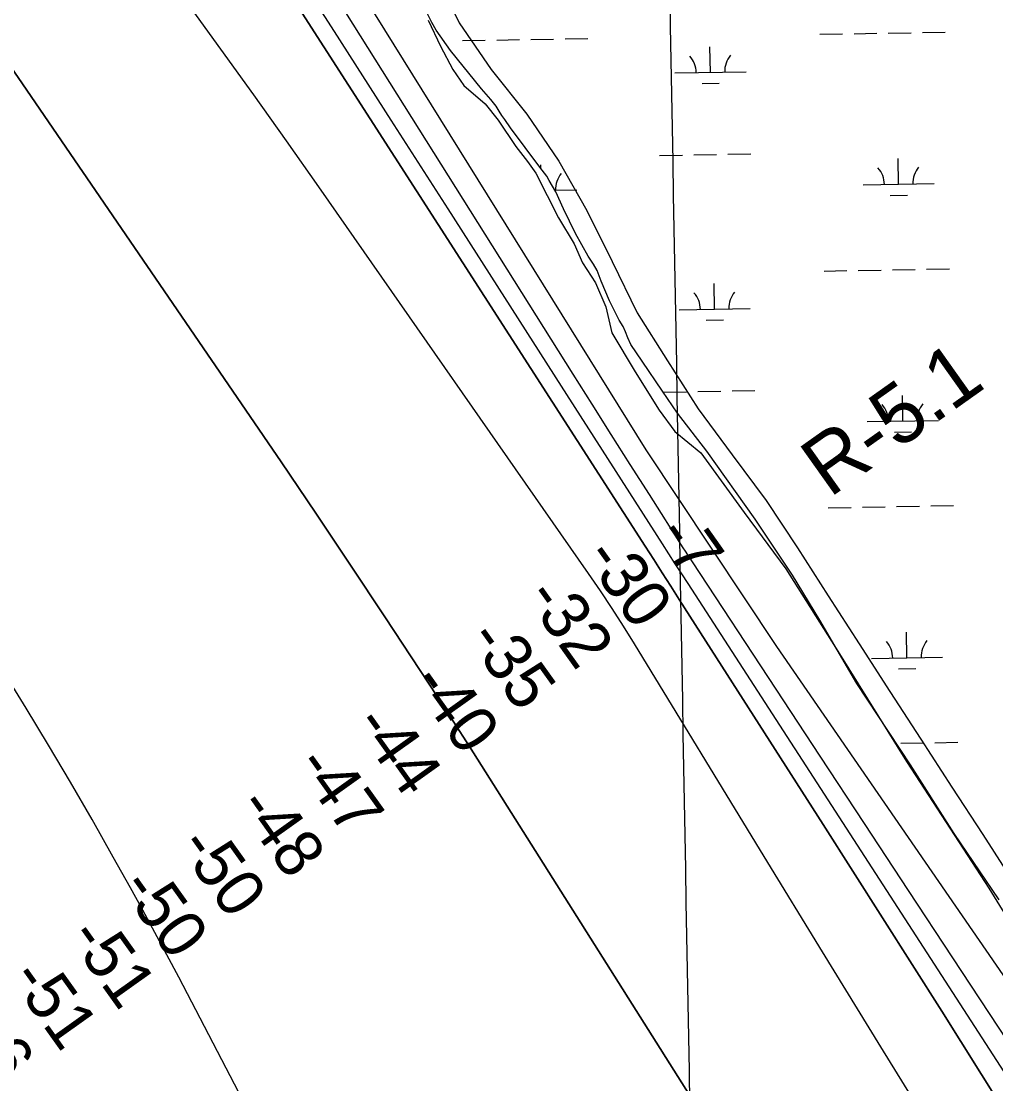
# Model space of a CAD drawing. Extents: x 3903937 to 3942190, y 260677 to 286651.
# Drawn here: x 3933832 to 3935201, y 267270 to 268763 of the extents above; entities that cross this region are included whole.
import ezdxf

# ---------------------------------------------------------------- set-up
doc = ezdxf.new("R2010")
doc.units = 0
for name, color, linetype in [('V-GRID-MAJR', 7, 'Continuous'), ('V-RIVR-EDGE', 7, 'Continuous'), ('V-RIVR-RANG', 7, 'Continuous'), ('V-RIVR-RANG-IDEN', 7, 'Continuous'), ('V-RRAP-FSHR', 7, 'Continuous'), ('V-TOPO-DPTH', 7, 'Continuous'), ('V-TOPO-MAJR', 7, 'Continuous'), ('V-TOPO-MINR', 7, 'Continuous'), ('V-WETL-SWMP', 7, 'Continuous')]:
    doc.layers.add(name, color=color, linetype=linetype)

msp = doc.modelspace()

# ---------------------------------------------------------------- linework, layer by layer
at = {"layer": 'V-GRID-MAJR'}
msp.add_spline([(3934784.974, 266484.05), (3934676.585, 272542.013), (3934568.162, 278601.901), (3934459.739, 284661.781), (3934459.704, 284663.713)], degree=3, dxfattribs=at)
at = {"layer": 'V-RIVR-EDGE'}
msp.add_lwpolyline([(3934403.669903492, 268764.9509547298), (3934420.9882856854, 268728.4912027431), (3934438.306667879, 268695.67742595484), (3934453.8020624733, 268672.89008096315), (3934483.8813578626, 268647.3682545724), (3934502.111233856, 268624.58090958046), (3934526.7215664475, 268587.209663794), (3934543.1284548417, 268566.24530640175), (3934554.977874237, 268549.8384180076), (3934586.8801572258, 268486.94534583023), (3934608.756008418, 268450.48559384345), (3934620.6054278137, 268424.05227365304), (3934638.8353038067, 268395.7959658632), (3934653.4192046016, 268362.0706952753), (3934661.622648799, 268325.61094328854), (3934694.4364255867, 268270.9213153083), (3934728.1616961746, 268217.1431811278), (3934750.0375473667, 268187.0638857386), (3934786.4972993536, 268156.9845903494), (3934847.567383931, 268073.1271607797), (3934905.9029871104, 267993.82720020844), (3934981.556972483, 267874.42151245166), (3935075.440833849, 267723.11354170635), (3935191.2005464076, 267545.37225077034), (3935270.500506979, 267415.94013121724)], dxfattribs=at)
at = {"layer": 'V-RRAP-FSHR'}
msp.add_lwpolyline([(3934412.4555551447, 268833.73950977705), (3934447.533699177, 268761.1768217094), (3934492.515971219, 268695.462645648), (3934542.1635872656, 268632.73445358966), (3934587.2789793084, 268566.7949975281), (3934626.8258593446, 268497.38213346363), (3934662.1190433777, 268425.58949339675), (3934697.4142754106, 268353.79890133), (3934740.1068834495, 268286.1657492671), (3934783.12512349, 268218.71896520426), (3934830.5813795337, 268154.3298451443), (3934878.324355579, 268090.13733308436), (3934922.3317796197, 268023.3766290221), (3934965.45651566, 267955.99742895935), (3935008.8884517, 267888.8148368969), (3935052.318339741, 267821.6301968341), (3935095.7502757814, 267754.4496527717), (3935139.182211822, 267687.26501270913), (3935182.6141478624, 267620.82994064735), (3935226.4597799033, 267552.89982858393)], dxfattribs=at)
at = {"layer": 'V-TOPO-DPTH'}
for points in [[(3935744.9422791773, 266500.9460319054), (3935743.6168814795, 266503.1390583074), (3935525.0102178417, 266861.93927547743), (3935518.680196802, 266872.2075069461), (3935512.2791152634, 266882.43072609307), (3935505.771442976, 266892.5864267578), (3935499.1927101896, 266902.69711510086), (3935140.570797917, 267447.59787135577), (3935078.5040350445, 267541.9269047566), (3935016.45133128, 267636.2651835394), (3934954.419716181, 267730.61733039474), (3934892.402160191, 267824.9787226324), (3934774.8462127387, 268003.8868446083), (3934771.627809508, 268008.80798887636), (3934768.423585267, 268013.73830472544), (3934765.2406295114, 268018.6823779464), (3934762.0718527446, 268023.6356227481), (3934714.5511544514, 268098.27081672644), (3934687.6708937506, 268140.57271777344), (3934660.8416066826, 268182.9068589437), (3934634.088780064, 268225.2893602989), (3934607.3869270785, 268267.70410177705), (3934164.462843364, 268972.68034986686)], [(3935554.5653512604, 266497.59520958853), (3935394.2351778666, 266749.19842443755), (3935381.583547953, 266769.1405258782), (3935368.9853970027, 266789.1162054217), (3935356.467464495, 266809.14225211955), (3935344.003010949, 266829.2018769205), (3935203.969362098, 267055.5759534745), (3935121.6542897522, 267188.9252548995), (3935039.5073425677, 267322.3778272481), (3934957.6125831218, 267455.9853059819), (3934875.8859488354, 267589.69605563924), (3934693.580603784, 267888.59487159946), (3934678.0153369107, 267913.5943854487), (3934662.1475489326, 267938.39640600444), (3934645.825979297, 267962.90218662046), (3934629.201888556, 267987.2104739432), (3934250.2220081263, 268530.56615687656), (3934204.7221851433, 268595.34018335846), (3934158.9364984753, 268659.9100743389), (3934112.7220162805, 268724.1737620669), (3934066.221670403, 268788.2333142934)], [(3935554.5653512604, 266497.59520958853), (3935394.2351778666, 266749.19842443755), (3935381.583547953, 266769.1405258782), (3935368.9853970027, 266789.1162054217), (3935356.467464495, 266809.14225211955), (3935344.003010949, 266829.2018769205), (3935203.969362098, 267055.5759534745), (3935121.6542897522, 267188.9252548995), (3935039.5073425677, 267322.3778272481), (3934957.6125831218, 267455.9853059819), (3934875.8859488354, 267589.69605563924), (3934693.580603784, 267888.59487159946), (3934678.0153369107, 267913.5943854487), (3934662.1475489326, 267938.39640600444), (3934645.825979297, 267962.90218662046), (3934629.201888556, 267987.2104739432), (3934250.2220081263, 268530.56615687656), (3934204.7221851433, 268595.34018335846), (3934158.9364984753, 268659.9100743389), (3934112.7220162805, 268724.1737620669), (3934066.221670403, 268788.2333142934)], [(3934227.055837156, 268774.92818500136), (3934708.619082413, 268025.6588872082), (3934720.6060994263, 268006.9908845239), (3934732.5826293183, 267988.3161624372), (3934744.5434285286, 267969.6313612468), (3934756.4937406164, 267950.9398406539), (3934958.3171389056, 267634.9741604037), (3935041.779804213, 267503.7730445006), (3935124.9171666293, 267372.366961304), (3935207.566574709, 267240.6534271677), (3935289.8906798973, 267108.7349257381), (3935425.293951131, 266890.8622889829), (3935439.651428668, 266867.71340790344), (3935453.9808969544, 266844.5472367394), (3935468.2683513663, 266821.35513044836), (3935482.5277965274, 266798.14573407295), (3935665.607421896, 266499.54965991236)], [(3934227.055837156, 268774.92818500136), (3934708.619082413, 268025.6588872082), (3934720.6060994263, 268006.9908845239), (3934732.5826293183, 267988.3161624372), (3934744.5434285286, 267969.6313612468), (3934756.4937406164, 267950.9398406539), (3934958.3171389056, 267634.9741604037), (3935041.779804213, 267503.7730445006), (3935124.9171666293, 267372.366961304), (3935207.566574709, 267240.6534271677), (3935289.8906798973, 267108.7349257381), (3935425.293951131, 266890.8622889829), (3935439.651428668, 266867.71340790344), (3935453.9808969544, 266844.5472367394), (3935468.2683513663, 266821.35513044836), (3935482.5277965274, 266798.14573407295), (3935665.607421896, 266499.54965991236)], [(3933779.721914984, 268754.03320907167), (3934148.0095802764, 268216.8413309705), (3934197.2636531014, 268144.5562482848), (3934246.2410451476, 268072.0853284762), (3934294.8034160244, 267999.33565298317), (3934343.089106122, 267926.4001403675), (3934392.6888411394, 267851.01257482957), (3934415.865680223, 267815.56607726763), (3934438.907253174, 267780.0324138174), (3934461.7459269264, 267744.3680015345), (3934484.449334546, 267708.616423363), (3935100.079829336, 266733.0364009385)], [(3933779.721914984, 268754.03320907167), (3934148.0095802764, 268216.8413309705), (3934197.2636531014, 268144.5562482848), (3934246.2410451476, 268072.0853284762), (3934294.8034160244, 267999.33565298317), (3934343.089106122, 267926.4001403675), (3934392.6888411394, 267851.01257482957), (3934415.865680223, 267815.56607726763), (3934438.907253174, 267780.0324138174), (3934461.7459269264, 267744.3680015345), (3934484.449334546, 267708.616423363), (3935100.079829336, 266733.0364009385)]]:
    msp.add_lwpolyline(points, dxfattribs=at)
at = {"layer": 'V-TOPO-MAJR'}
msp.add_lwpolyline([(3934540.1104184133, 266479.73979892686), (3934527.9572700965, 266500.53746505), (3934504.3282189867, 266543.63454912), (3934481.47801996, 266587.17259879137), (3934459.214014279, 266631.0424743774), (3934436.9514015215, 266674.91305677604), (3934414.6908781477, 266718.7846993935), (3934392.4317476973, 266762.65704882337), (3934340.0792760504, 266865.84892736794), (3934291.4771503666, 266961.2313702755), (3934242.6512923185, 267056.49864862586), (3934193.489835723, 267151.59318013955), (3934144.104646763, 267246.57254709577), (3934053.539702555, 267420.002604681), (3934036.9088564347, 267451.5530746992), (3934020.116495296, 267483.0165402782), (3934003.0818616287, 267514.3494991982), (3933985.8857129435, 267545.5954536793), (3933961.748585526, 267589.05559285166), (3933932.014709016, 267641.7628379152), (3933901.8170081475, 267694.1988388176), (3933870.92357074, 267746.2279734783), (3933839.5663089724, 267797.9858639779), (3933437.9752178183, 268450.99324499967)], dxfattribs=at)
at = {"layer": 'V-TOPO-MINR'}
for points in [[(3935705.69, 266676.15), (3935604.1650625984, 266843.84378448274), (3935582.5606994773, 266879.01840862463), (3935560.6588608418, 266914.00414468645), (3935538.310808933, 266948.7065486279), (3934893.4515603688, 267884.86899814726), (3934709.746278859, 268160.9789336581), (3934172.49, 269025.65)], [(3935367.977061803, 267046.8413178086), (3934768.877052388, 267973.1471142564), (3934759.817615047, 267987.1770713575), (3934750.7719389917, 268001.2158810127), (3934741.746904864, 268015.2679694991), (3934732.735632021, 268029.3289105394), (3934591.2611916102, 268250.4392015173), (3934511.5069492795, 268375.0516353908), (3934431.7312798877, 268499.65034646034), (3934351.9234699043, 268624.2284733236), (3934272.0942328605, 268748.7928773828), (3934123.139486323, 268981.15376112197)], [(3935744.9422791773, 266500.9460319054), (3935743.6168814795, 266503.1390583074), (3935525.0102178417, 266861.93927547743), (3935518.680196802, 266872.2075069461), (3935512.2791152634, 266882.43072609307), (3935505.771442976, 266892.5864267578), (3935499.1927101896, 266902.69711510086), (3935140.570797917, 267447.59787135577), (3935078.5040350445, 267541.9269047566), (3935016.45133128, 267636.2651835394), (3934954.419716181, 267730.61733039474), (3934892.402160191, 267824.9787226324), (3934774.8462127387, 268003.8868446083), (3934771.627809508, 268008.80798887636), (3934768.423585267, 268013.73830472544), (3934765.2406295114, 268018.6823779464), (3934762.0718527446, 268023.6356227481), (3934714.5511544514, 268098.27081672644), (3934687.6708937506, 268140.57271777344), (3934660.8416066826, 268182.9068589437), (3934634.088780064, 268225.2893602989), (3934607.3869270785, 268267.70410177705), (3934164.462843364, 268972.68034986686)], [(3935554.5653512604, 266497.59520958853), (3935394.2351778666, 266749.19842443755), (3935381.583547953, 266769.1405258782), (3935368.9853970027, 266789.1162054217), (3935356.467464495, 266809.14225211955), (3935344.003010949, 266829.2018769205), (3935203.969362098, 267055.5759534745), (3935121.6542897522, 267188.9252548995), (3935039.5073425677, 267322.3778272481), (3934957.6125831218, 267455.9853059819), (3934875.8859488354, 267589.69605563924), (3934693.580603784, 267888.59487159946), (3934678.0153369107, 267913.5943854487), (3934662.1475489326, 267938.39640600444), (3934645.825979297, 267962.90218662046), (3934629.201888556, 267987.2104739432), (3934250.2220081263, 268530.56615687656), (3934204.7221851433, 268595.34018335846), (3934158.9364984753, 268659.9100743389), (3934112.7220162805, 268724.1737620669), (3934066.221670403, 268788.2333142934)], [(3935665.607421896, 266499.54965991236), (3935482.5277965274, 266798.14573407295), (3935468.2683513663, 266821.35513044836), (3935453.9808969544, 266844.5472367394), (3935439.651428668, 266867.71340790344), (3935425.293951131, 266890.8622889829), (3935289.8906798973, 267108.7349257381), (3935207.566574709, 267240.6534271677), (3935124.9171666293, 267372.366961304), (3935041.779804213, 267503.7730445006), (3934958.3171389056, 267634.9741604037), (3934756.4937406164, 267950.9398406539), (3934744.5434285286, 267969.6313612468), (3934732.5826293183, 267988.3161624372), (3934720.6060994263, 268006.9908845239), (3934708.619082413, 268025.6588872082), (3934227.055837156, 268774.92818500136)], [(3935100.079829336, 266733.0364009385), (3934484.449334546, 267708.616423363), (3934461.7459269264, 267744.3680015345), (3934438.907253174, 267780.0324138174), (3934415.865680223, 267815.56607726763), (3934392.6888411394, 267851.01257482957), (3934343.089106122, 267926.4001403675), (3934294.8034160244, 267999.33565298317), (3934246.2410451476, 268072.0853284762), (3934197.2636531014, 268144.5562482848), (3934148.0095802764, 268216.8413309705), (3933779.721914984, 268754.03320907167)]]:
    msp.add_lwpolyline(points, dxfattribs=at)
at = {"layer": 'V-WETL-SWMP'}
for p, q in [((3934953.8962105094, 268745.02681911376), (3934985.8912545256, 268745.58998728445)), ((3935001.8887765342, 268745.87157136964), (3935033.8838205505, 268746.4347395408)), ((3935049.881342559, 268746.71632362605), (3935081.876386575, 268747.279491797)), ((3935097.873908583, 268747.56107588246), (3935129.8689526, 268748.12424405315)), ((3934452.0659432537, 268736.19373754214), (3934484.0609872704, 268736.7569057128)), ((3934500.0585092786, 268737.0384897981), (3934532.0535532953, 268737.60165796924)), ((3934548.051075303, 268737.8832420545), (3934580.0461193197, 268738.4464102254)), ((3934596.043641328, 268738.72799431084), (3934628.0386853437, 268739.29116248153)), ((3934800.2211615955, 268691.5720123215), (3934799.587597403, 268727.5664368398)), ((3934750.2289053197, 268690.69206205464), (3934850.213417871, 268692.4519625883)), ((3934788.4945903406, 268675.93221412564), (3934812.4908733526, 268676.3545902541)), ((3934728.8560190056, 268574.8659820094), (3934760.851063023, 268575.42915018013)), ((3934776.8485850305, 268575.7107342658), (3934808.8436290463, 268576.2739024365)), ((3934824.841151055, 268576.5554865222), (3934856.836195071, 268577.11865469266)), ((3935064.465282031, 268534.3360941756), (3935063.8317178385, 268570.3305186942)), ((3934562.084342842, 268556.7881129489), (3934562.0014505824, 268561.49743712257)), ((3935014.473025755, 268533.4561439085), (3935114.4575383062, 268535.2160444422)), ((3934581.6804069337, 268525.83824448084), (3934612.6272710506, 268526.3829628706)), ((3935052.738710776, 268518.6962959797), (3935076.734993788, 268519.1186721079)), ((3935007.743525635, 268413.24809423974), (3935039.7385696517, 268413.8112624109)), ((3935055.7360916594, 268414.0928464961), (3935087.731135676, 268414.65601466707)), ((3935103.7286576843, 268414.9375987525), (3935135.7237017, 268415.5007669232)), ((3934959.75095961, 268412.4033419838), (3934991.746003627, 268412.9665101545)), ((3934806.0759106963, 268358.94853519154), (3934805.4423465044, 268394.9429597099)), ((3934756.083654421, 268358.0685849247), (3934856.068166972, 268359.8284854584)), ((3934794.3493394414, 268343.3087369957), (3934818.345622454, 268343.7311131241)), ((3934734.710768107, 268242.2425048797), (3934766.7058121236, 268242.8056730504)), ((3934782.7033341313, 268243.0872571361), (3934814.698378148, 268243.6504253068)), ((3934830.695900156, 268243.93200939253), (3934862.6909441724, 268244.49517756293)), ((3935070.3200311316, 268201.7126170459), (3935069.6864669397, 268237.70704156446)), ((3935020.3277748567, 268200.8326667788), (3935120.3122874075, 268202.5925673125)), ((3935058.593459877, 268186.07281885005), (3935082.589742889, 268186.49519497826)), ((3934965.605708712, 268079.7798648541), (3934997.6007527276, 268080.3430330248)), ((3935013.5982747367, 268080.62461711), (3935045.5933187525, 268081.18778528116)), ((3935061.5908407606, 268081.4693693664), (3935093.5858847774, 268082.03253753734)), ((3935109.583406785, 268082.3141216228), (3935141.578450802, 268082.8772897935)), ((3935076.1747802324, 267869.08913991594), (3935075.5412160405, 267905.08356443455)), ((3935026.1825239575, 267868.20918964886), (3935126.1670365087, 267869.96909018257)), ((3935064.448208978, 267853.4493417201), (3935088.4444919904, 267853.8717178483)), ((3935067.445589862, 267748.84589223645), (3935099.4406338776, 267749.40906040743)), ((3935115.4381558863, 267749.69064449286), (3935147.4331999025, 267750.25381266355))]:
    msp.add_line(p, q, dxfattribs=at)
for points in [[(3934414.897, 268750.82), (3934409.074, 268761.547), (3934401.129, 268777.57300000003)], [(3935205.605, 267529.085), (3935142.5130000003, 267622.017), (3935081.274, 267718.813), (3935006.006, 267832.893), (3934954.0100000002, 267922.063), (3934915.582, 267985.221), (3934863.092, 268063.663), (3934795.094, 268159.097), (3934754.197, 268212.928), (3934732.917, 268243.699), (3934704.46, 268285.956), (3934688.5300000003, 268309.27), (3934684.051, 268318.502), (3934681.034, 268326.972), (3934677.688, 268334.711), (3934672.254, 268343.43200000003), (3934668.677, 268349.912), (3934658.704, 268370.602), (3934646.953, 268398.374), (3934641.093, 268413.206), (3934636.185, 268421.919), (3934628.691, 268433.41000000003), (3934610.898, 268464.966), (3934594.002, 268499.874), (3934582.9220000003, 268523.635), (3934573.821, 268539.78500000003), (3934570.34, 268545.737), (3934560.866, 268558.419), (3934519.36, 268613.628), (3934511.657, 268625.228), (3934507.441, 268631.192), (3934503.646, 268637.255), (3934499.231, 268643.95900000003), (3934491.918, 268653.658), (3934478.903, 268668.609), (3934435.059, 268722.489), (3934414.897, 268750.82)]]:
    msp.add_lwpolyline(points, dxfattribs=at)
for centre, radius, start, end in [((3934744.9784251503, 268691.0745212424), 35.24628790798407, 0.23658072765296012, 41.78023906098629), ((3934855.447185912, 268693.018962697), 35.24628790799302, 140.23657772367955, 181.78023605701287), ((3934617.8610390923, 268526.94996297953), 35.24628790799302, 140.23657772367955, 181.78023605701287), ((3935009.2225455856, 268533.83860309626), 35.24628790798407, 0.23658072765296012, 41.78023906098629), ((3935119.691306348, 268535.78304455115), 35.24628790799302, 140.23657772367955, 181.78023605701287), ((3934750.8331742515, 268358.45104411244), 35.24628790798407, 0.23658072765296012, 41.78023906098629), ((3934861.3019350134, 268360.3954855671), 35.24628790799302, 140.23657772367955, 181.78023605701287), ((3935015.0772946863, 268201.2151259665), 35.24628790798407, 0.23658072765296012, 41.78023906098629), ((3935125.5460554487, 268203.1595674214), 35.24628790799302, 140.23657772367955, 181.78023605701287), ((3935020.9320437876, 267868.5916488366), 35.24628790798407, 0.23658072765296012, 41.78023906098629), ((3935131.40080455, 267870.5360902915), 35.24628790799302, 140.23657772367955, 181.78023605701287)]:
    msp.add_arc(centre, radius, start, end, dxfattribs=at)

# ---------------------------------------------------------------- texts
at = {"layer": 'V-RIVR-RANG'}
for s, height, rotation, p in [('-7', 67.00000000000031, 305.20832571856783, (3934722.169050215, 268041.5085274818)), ('-30', 67, 305.4908888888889, (3934621.053009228, 268010.6529958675)), ('-32', 67, 305.4908888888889, (3934538.4170054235, 267954.3003954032)), ('-35', 67, 305.4908888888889, (3934457.4655790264, 267895.5853099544)), ('-40', 67, 305.4908888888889, (3934378.5050168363, 267834.07819679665)), ('-44', 67, 305.4908888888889, (3934297.5535904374, 267775.3641113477)), ('-47', 67, 305.4908888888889, (3934215.6764464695, 267717.9472707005)), ('-48', 67, 305.4908888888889, (3934133.966160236, 267660.29642543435)), ('-50', 67, 305.4908888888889, (3934051.023869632, 267604.3733676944)), ('-50', 67, 305.4908888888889, (3933969.458869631, 267546.5173676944)), ('-51', 67, 305.4908888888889, (3933896.4709000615, 267476.6341714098)), ('-51', 67, 305.4908888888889, (3933814.9069000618, 267418.77817140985)), ('-56', 67, 305.4908888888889, (3933725.2262998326, 267372.30505360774))]:
    msp.add_text(s, height=height, rotation=rotation, dxfattribs=at).set_placement(p)
at = {"layer": 'V-RIVR-RANG-IDEN'}
msp.add_text('R-5.1', height=82.999998, rotation=35.345197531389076, dxfattribs=at).set_placement((3934967.397483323, 268092.8589540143))

doc.saveas('drawing.dxf')
